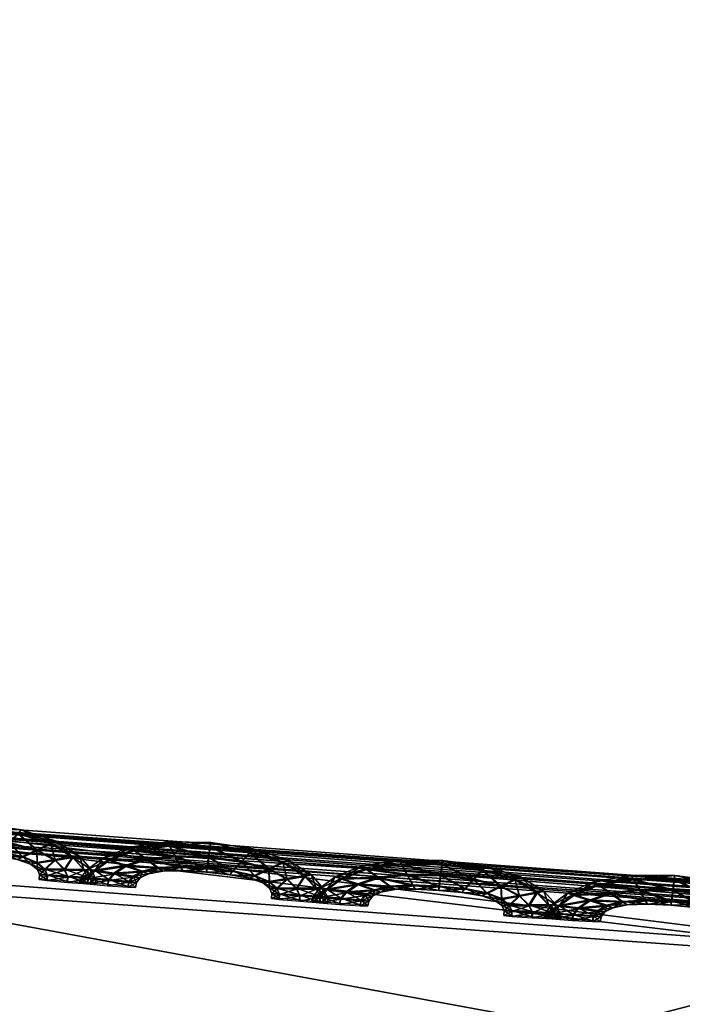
# Model space of a CAD drawing. Extents: x -7.4 to 7.4, y -11.5 to 9.8.
# Tile 333 of 469: x -0.484 to -0.324, y 9.394 to 9.632. Entities that reach past the tile are written whole.
import ezdxf

# ---------------------------------------------------------------- set-up
doc = ezdxf.new("R2010")
doc.units = 0
doc.header["$MEASUREMENT"] = 0
for name, color, linetype in [('A-FURN-3-ST', 150, 'Continuous'), ('A-FURN-3-ST-SEAM', 130, 'Continuous'), ('A-FURN-3-ST-SI', 160, 'Continuous')]:
    doc.layers.add(name, color=color, linetype=linetype)

msp = doc.modelspace()

# ---------------------------------------------------------------- meshes
at = {"layer": 'A-FURN-3-ST'}
mesh = msp.add_polyface(dxfattribs=at)
corners = [(-0.29098, 9.30467, 0.61819), (-0.27167, 9.40709, 1.00151), (0, 9.39906, 1.00155), (0, 9.29704, 0.61819), (-0.5936, 9.32387, 0.61819), (-0.56214, 9.4288, 1.00144), (-0.91719, 9.35069, 0.61819), (-0.8849, 9.46131, 1.00129), (-1.26207, 9.38711, 0.61819), (-1.23172, 9.50581, 1.00113), (-1.62401, 9.43544, 0.61819), (-1.5897, 9.56341, 1.00098), (-1.99018, 9.49361, 0.61819), (-1.94875, 9.63192, 1.00083), (-2.34041, 9.55636, 0.61819), (-1.35123, 9.09059, 0.56582), (-1.73692, 9.11935, 0.56582), (-2.1241, 9.15424, 0.56582), (-1.859, 8.65716, 0.55836), (-2.2831, 8.66878, 0.55836), (-1.44439, 8.6476, 0.55836), (-0.63005, 9.05338, 0.56582), (-0.97932, 9.06921, 0.56582), (-1.03908, 8.64051, 0.55836), (-0.65929, 8.63524, 0.55836), (-1.91804, 8.11232, 0.55836), (-2.39411, 8.11376, 0.55836), (-1.93379, 7.51392, 0.55836), (-1.48547, 8.11113, 0.55836), (-1.49132, 7.51392, 0.55836), (-1.06504, 8.11026, 0.55836), (-1.06876, 7.51392, 0.55836), (-0.67156, 8.1096, 0.55836), (-0.6733, 7.51392, 0.55836), (-0.32248, 8.10911, 0.55836), (0, 8.1089, 0.55836), (0, 7.51392, 0.55836), (-0.31817, 8.63132, 0.55836), (0, 8.62968, 0.55836), (-0.32308, 7.51392, 0.55836), (0, 9.03682, 0.56582), (-0.30741, 9.0416, 0.56582), (0.29098, 9.30467, 0.61819)]
mesh.append_faces([[corners[k] for k in face] for face in [(0, 1, 2), (2, 3, 0), (4, 5, 1), (1, 0, 4), (6, 7, 5), (5, 4, 6), (8, 9, 7), (7, 6, 8), (10, 11, 9), (9, 8, 10), (12, 13, 11), (11, 10, 12), (13, 12, 14), (15, 16, 10), (10, 8, 15), (16, 17, 12), (12, 10, 16), (17, 16, 18), (18, 19, 17), (16, 15, 20), (20, 18, 16), (21, 22, 6), (6, 4, 21), (22, 15, 8), (8, 6, 22), (20, 15, 22), (22, 23, 20), (22, 21, 24), (24, 23, 22), (19, 18, 25), (18, 20, 28), (28, 25, 18), (20, 23, 30), (30, 28, 20), (23, 24, 32), (32, 30, 23), (35, 34, 37), (37, 38, 35), (34, 32, 24), (24, 37, 34), (40, 41, 0), (0, 3, 40), (41, 21, 4), (4, 0, 41), (37, 24, 21), (21, 41, 37), (38, 37, 41), (41, 40, 38), (42, 3, 2), (40, 3, 42)]])
mesh.append_faces([[corners[k] for k in face] for face in [(29, 27, 25), (31, 29, 28), (33, 31, 30), (39, 33, 32)]], dxfattribs={"vtx0": -1, "vtx1": -1, "vtx2": -1})
mesh.append_faces([[corners[k] for k in face] for face in [(26, 25, 27), (25, 28, 29), (28, 30, 31), (30, 32, 33), (34, 35, 36), (32, 34, 39)]], dxfattribs={"vtx1": -1, "vtx2": -1})
mesh = msp.add_polyface(dxfattribs=at)
corners = [(-0.53471, 9.43593, 17.62834), (-0.5359, 9.43465, 17.62173), (-0.87631, 9.46955, 17.61473), (-0.5327, 9.43799, 17.6396), (-0.87501, 9.47078, 17.62134), (-0.24915, 9.41731, 17.64394), (-0.25034, 9.41521, 17.63264), (-0.25105, 9.41397, 17.62606), (0, 9.40845, 17.63405), (0, 9.40717, 17.62747), (0, 9.41051, 17.6453), (-0.59269, 9.3387, 17.68322), (-0.58956, 9.36317, 17.66451), (-0.93369, 9.39773, 17.65706), (-0.25564, 9.40383, 17.67398), (-0.26981, 9.37425, 17.67253), (0, 9.36749, 17.67402), (0, 9.39704, 17.67539), (-0.56725, 9.39489, 17.66805), (-0.28323, 9.34257, 17.66919), (-0.54358, 9.42452, 17.66965), (-0.88458, 9.45933, 17.66261), (-0.91007, 9.42962, 17.66082), (-0.25034, 9.41521, 17.62036), (-0.53471, 9.43593, 17.61602), (-0.24915, 9.41731, 17.61522), (-0.5327, 9.43799, 17.61088), (0, 9.40845, 17.62176), (0, 9.41051, 17.61663), (-0.53325, 9.43716, 17.65713), (-0.87283, 9.47288, 17.63264), (-0.87342, 9.47202, 17.65017), (-0.87283, 9.47288, 17.60389), (-0.87501, 9.47078, 17.60902), (-0.24947, 9.41644, 17.66143), (0, 9.40964, 17.6628)]
mesh.append_faces([[corners[k] for k in face] for face in [(0, 1, 2), (3, 0, 4), (5, 6, 0), (0, 3, 5), (6, 7, 1), (1, 0, 6), (8, 9, 7), (7, 6, 8), (10, 8, 6), (6, 5, 10), (11, 12, 13), (14, 15, 16), (16, 17, 14), (18, 12, 19), (19, 15, 18), (20, 18, 15), (15, 14, 20), (18, 20, 21), (12, 18, 22), (7, 23, 24), (24, 1, 7), (23, 25, 26), (26, 24, 23), (27, 28, 25), (25, 23, 27), (9, 27, 23), (23, 7, 9), (29, 3, 30), (20, 29, 31), (24, 26, 32), (1, 24, 33), (5, 34, 35), (35, 10, 5), (34, 14, 17), (17, 35, 34), (29, 20, 14), (14, 34, 29), (3, 29, 34), (34, 5, 3)]])
at = {"layer": 'A-FURN-3-ST-SEAM'}
mesh = msp.add_polyface(dxfattribs=at)
corners = [(-0.51196, 9.43601, 17.62557), (-0.50345, 9.43712, 17.62572), (-0.50211, 9.43457, 17.62705), (-0.49403, 9.43428, 17.62716), (-0.50397, 9.43816, 17.62237), (-0.50907, 9.43391, 17.6269), (-0.49443, 9.43173, 17.62591), (-0.49368, 9.43692, 17.62591), (-0.49352, 9.43799, 17.62252), (-0.51303, 9.43692, 17.62218), (-0.51802, 9.43371, 17.62541), (-0.50076, 9.43206, 17.62583), (-0.48818, 9.43103, 17.62602), (-0.48612, 9.43325, 17.62732), (-0.49368, 9.43712, 17.61918), (-0.50345, 9.43729, 17.61899), (-0.51402, 9.4323, 17.62678), (-0.50622, 9.43181, 17.62572), (-0.49459, 9.43082, 17.62256), (-0.50025, 9.43119, 17.62249), (-0.48406, 9.43556, 17.62606), (-0.48331, 9.43651, 17.62271), (-0.4841, 9.43572, 17.61933), (-0.51196, 9.43622, 17.61883), (-0.51948, 9.43432, 17.62203), (-0.52158, 9.43119, 17.62534), (-0.50515, 9.43111, 17.62237), (-0.48897, 9.43024, 17.62264), (-0.48291, 9.42995, 17.6261), (-0.47951, 9.43148, 17.62739), (-0.48616, 9.4335, 17.61804), (-0.49407, 9.43453, 17.61792), (-0.50211, 9.43482, 17.61777), (-0.51694, 9.43041, 17.62675), (-0.51006, 9.43095, 17.62564), (-0.50856, 9.43053, 17.62233), (-0.50076, 9.43222, 17.6191), (-0.49447, 9.43189, 17.61918), (-0.50622, 9.43201, 17.61899), (-0.47607, 9.43313, 17.62618), (-0.47484, 9.43379, 17.62283), (-0.47611, 9.43329, 17.61944), (-0.47955, 9.43173, 17.61815), (-0.50907, 9.43416, 17.61766), (-0.51802, 9.43387, 17.61868), (-0.52332, 9.43152, 17.62191), (-0.52304, 9.42938, 17.6253), (-0.51006, 9.43111, 17.61891), (-0.48818, 9.43119, 17.61929), (-0.48422, 9.42942, 17.62271), (-0.47943, 9.42847, 17.62614), (-0.47512, 9.42913, 17.62747), (-0.48295, 9.43012, 17.61937), (-0.5249, 9.42962, 17.62188), (-0.51817, 9.42888, 17.62671), (-0.51232, 9.42971, 17.6256), (-0.51057, 9.42954, 17.6223), (-0.51232, 9.42987, 17.61887), (-0.51402, 9.43255, 17.61754), (-0.47084, 9.42987, 17.62625), (-0.46926, 9.4302, 17.6229), (-0.47088, 9.43004, 17.61952), (-0.4752, 9.42938, 17.61819), (-0.47947, 9.42863, 17.6194), (-0.52158, 9.43136, 17.61861), (-0.52304, 9.42954, 17.61857), (-0.52526, 9.42835, 17.62188), (-0.52344, 9.4281, 17.6253), (-0.51694, 9.43065, 17.61746), (-0.48105, 9.42827, 17.62275), (-0.47757, 9.42691, 17.62618), (-0.47282, 9.42682, 17.62751), (-0.52344, 9.42827, 17.61857), (-0.51849, 9.42765, 17.62671), (-0.51327, 9.42847, 17.62557), (-0.51144, 9.42839, 17.62226), (-0.51331, 9.42863, 17.61883), (-0.46811, 9.42682, 17.62629), (-0.46633, 9.42686, 17.62294), (-0.46815, 9.42699, 17.61956), (-0.47286, 9.42707, 17.61823), (-0.47761, 9.42707, 17.61944), (-0.47935, 9.42699, 17.62279), (-0.51817, 9.42913, 17.61743), (-0.51849, 9.42789, 17.61743), (-0.47698, 9.4255, 17.62618), (-0.47207, 9.42513, 17.62751), (-0.51358, 9.42728, 17.62557), (-0.51172, 9.42719, 17.62226), (-0.51358, 9.42744, 17.61883), (-0.47884, 9.42575, 17.62279), (-0.46716, 9.4248, 17.62633), (-0.46534, 9.42476, 17.62298), (-0.4672, 9.42501, 17.6196), (-0.47211, 9.42538, 17.61826), (-0.47702, 9.42571, 17.61944), (-0.47892, 9.42456, 17.62279), (-0.47706, 9.42431, 17.62618), (-0.47211, 9.42386, 17.62751), (-0.4771, 9.42447, 17.61944), (-0.4672, 9.42349, 17.62633), (-0.46538, 9.42344, 17.62298), (-0.46724, 9.42369, 17.6196), (-0.47219, 9.4241, 17.61826)]
mesh.append_faces([[corners[k] for k in face] for face in [(2, 1, 0), (1, 2, 3), (0, 1, 4), (0, 5, 2), (6, 3, 2), (3, 7, 1), (8, 4, 1), (4, 9, 0), (5, 0, 10), (11, 2, 5), (3, 6, 12), (2, 11, 6), (7, 3, 13), (1, 7, 8), (4, 8, 14), (9, 4, 15), (10, 0, 9), (10, 16, 5), (5, 17, 11), (12, 6, 18), (12, 13, 3), (6, 11, 19), (13, 20, 7), (21, 8, 7), (22, 14, 8), (14, 15, 4), (15, 23, 9), (9, 24, 10), (16, 10, 25), (17, 5, 16), (11, 17, 26), (19, 18, 6), (18, 27, 12), (13, 12, 28), (26, 19, 11), (20, 13, 29), (7, 20, 21), (8, 21, 22), (14, 22, 30), (15, 14, 31), (23, 15, 32), (24, 9, 23), (25, 10, 24), (25, 33, 16), (16, 34, 17), (35, 26, 17), (18, 19, 36), (27, 18, 37), (28, 12, 27), (28, 29, 13), (19, 26, 38), (29, 39, 20), (40, 21, 20), (41, 22, 21), (42, 30, 22), (30, 31, 14), (31, 32, 15), (32, 43, 23), (23, 44, 24), (24, 45, 25), (33, 25, 46), (34, 16, 33), (17, 34, 35), (26, 35, 47), (38, 36, 19), (36, 37, 18), (37, 48, 27), (27, 49, 28), (29, 28, 50), (47, 38, 26), (39, 29, 51), (20, 39, 40), (21, 40, 41), (22, 41, 42), (30, 42, 52), (31, 30, 48), (32, 31, 37), (43, 32, 36), (44, 23, 43), (45, 24, 44), (25, 45, 53), (53, 46, 25), (46, 54, 33), (33, 55, 34), (56, 35, 34), (57, 47, 35), (36, 38, 43), (37, 36, 32), (48, 37, 31), (49, 27, 48), (50, 28, 49), (50, 51, 29), (38, 47, 58), (51, 59, 39), (60, 40, 39), (61, 41, 40), (62, 42, 41), (63, 52, 42), (52, 48, 30), (43, 58, 44), (44, 64, 45), (65, 53, 45), (46, 53, 66), (54, 46, 67), (55, 33, 54), (34, 55, 56), (35, 56, 57), (47, 57, 68), (58, 43, 38), (48, 52, 49), (49, 69, 50), (51, 50, 70), (68, 58, 47), (59, 51, 71), (39, 59, 60), (40, 60, 61), (41, 61, 62), (42, 62, 63), (52, 63, 69), (64, 44, 58), (45, 64, 65), (53, 65, 72), (72, 66, 53), (66, 67, 46), (67, 73, 54), (54, 74, 55), (56, 55, 74), (57, 56, 75), (68, 57, 76), (69, 49, 52), (70, 50, 69), (70, 71, 51), (58, 68, 64), (71, 77, 59), (78, 60, 59), (79, 61, 60), (80, 62, 61), (81, 63, 62), (82, 69, 63), (83, 65, 64), (84, 72, 65), (74, 54, 73), (74, 75, 56), (75, 76, 57), (76, 83, 68), (69, 82, 70), (71, 70, 85), (64, 68, 83), (77, 71, 86), (59, 77, 78), (60, 78, 79), (61, 79, 80), (62, 80, 81), (63, 81, 82), (65, 83, 84), (73, 87, 74), (75, 74, 87), (76, 75, 88), (83, 76, 89), (70, 82, 90), (90, 85, 70), (85, 86, 71), (86, 91, 77), (78, 77, 91), (79, 78, 92), (80, 79, 93), (81, 80, 94), (82, 81, 95), (89, 84, 83), (87, 88, 75), (88, 89, 76), (95, 90, 82), (85, 90, 96), (86, 85, 97), (91, 86, 98), (91, 92, 78), (92, 93, 79), (93, 94, 80), (94, 95, 81), (90, 95, 99), (99, 96, 90), (96, 97, 85), (97, 98, 86), (98, 100, 91), (92, 91, 100), (93, 92, 101), (94, 93, 102), (95, 94, 103), (103, 99, 95), (100, 101, 92), (101, 102, 93), (102, 103, 94)]])
mesh = msp.add_polyface(dxfattribs=at)
corners = [(-0.456, 9.43148, 17.62652), (-0.44749, 9.43259, 17.62667), (-0.44615, 9.43, 17.628), (-0.43808, 9.42975, 17.62811), (-0.44801, 9.43362, 17.62332), (-0.45311, 9.42934, 17.62785), (-0.43847, 9.42715, 17.62686), (-0.43772, 9.43239, 17.62686), (-0.4376, 9.43346, 17.62348), (-0.45707, 9.43234, 17.62313), (-0.46206, 9.42913, 17.62636), (-0.4448, 9.42748, 17.62678), (-0.43222, 9.42645, 17.62698), (-0.43016, 9.42872, 17.62823), (-0.43776, 9.43255, 17.62013), (-0.44754, 9.43276, 17.61994), (-0.45806, 9.42773, 17.62773), (-0.45023, 9.42728, 17.62667), (-0.43863, 9.42629, 17.62351), (-0.44429, 9.42662, 17.62344), (-0.4281, 9.43103, 17.62701), (-0.42739, 9.43193, 17.62366), (-0.42814, 9.43119, 17.62028), (-0.456, 9.43164, 17.61978), (-0.46352, 9.42975, 17.62298), (-0.46558, 9.42658, 17.62629), (-0.44916, 9.42658, 17.62332), (-0.43297, 9.42571, 17.62359), (-0.42696, 9.42538, 17.62705), (-0.42351, 9.42695, 17.62834), (-0.4302, 9.42897, 17.61899), (-0.43816, 9.43, 17.61887), (-0.44619, 9.43024, 17.61872), (-0.46095, 9.42584, 17.6277), (-0.45406, 9.42637, 17.62659), (-0.4526, 9.42596, 17.62328), (-0.4448, 9.42769, 17.62005), (-0.43851, 9.42736, 17.62013), (-0.45026, 9.42744, 17.61994), (-0.42015, 9.42855, 17.62713), (-0.41888, 9.42926, 17.62378), (-0.42019, 9.42876, 17.62039), (-0.42359, 9.42719, 17.6191), (-0.45316, 9.42958, 17.61861), (-0.46206, 9.42929, 17.61963), (-0.46732, 9.42695, 17.62286), (-0.46708, 9.4248, 17.62625), (-0.45411, 9.42658, 17.61986), (-0.43222, 9.42666, 17.62024), (-0.42822, 9.42489, 17.62366), (-0.42343, 9.4239, 17.62709), (-0.41916, 9.42456, 17.62842), (-0.427, 9.42554, 17.62032), (-0.46891, 9.42505, 17.62283), (-0.46218, 9.42431, 17.62766), (-0.45632, 9.42513, 17.62655), (-0.45458, 9.42497, 17.62325), (-0.45632, 9.42534, 17.61982), (-0.45806, 9.42798, 17.61849), (-0.41489, 9.4253, 17.6272), (-0.4133, 9.42567, 17.62385), (-0.41493, 9.4255, 17.62047), (-0.4192, 9.4248, 17.61914), (-0.42347, 9.4241, 17.62036), (-0.46562, 9.42678, 17.61956), (-0.46708, 9.42497, 17.61952), (-0.46926, 9.42373, 17.62283), (-0.46744, 9.42353, 17.62625), (-0.46099, 9.42608, 17.61842), (-0.42506, 9.42373, 17.6237), (-0.42157, 9.42233, 17.62713), (-0.41687, 9.42225, 17.62846), (-0.46744, 9.42369, 17.61952), (-0.46249, 9.42307, 17.62766), (-0.45727, 9.4239, 17.62652), (-0.45545, 9.42386, 17.62321), (-0.45731, 9.4241, 17.61978), (-0.41212, 9.42225, 17.62724), (-0.41037, 9.42233, 17.62389), (-0.41215, 9.42246, 17.62051), (-0.4169, 9.4225, 17.61918), (-0.42165, 9.4225, 17.62039), (-0.4234, 9.42246, 17.62374), (-0.46218, 9.42456, 17.61838), (-0.46249, 9.42332, 17.61838), (-0.42098, 9.42097, 17.62713), (-0.41607, 9.4206, 17.62846), (-0.45759, 9.4227, 17.62652), (-0.45573, 9.42266, 17.62321), (-0.45759, 9.42291, 17.61978), (-0.42284, 9.42118, 17.62374), (-0.41117, 9.42027, 17.62728), (-0.40939, 9.42023, 17.62393), (-0.41125, 9.42044, 17.62051), (-0.41615, 9.42085, 17.61918), (-0.42106, 9.42114, 17.62039), (-0.42292, 9.41998, 17.62374), (-0.42106, 9.41974, 17.62713), (-0.41611, 9.41932, 17.62846), (-0.4211, 9.41994, 17.62039), (-0.4112, 9.41896, 17.62728), (-0.40939, 9.41891, 17.62393), (-0.41125, 9.41912, 17.62055), (-0.41619, 9.41957, 17.61921)]
mesh.append_faces([[corners[k] for k in face] for face in [(2, 1, 0), (1, 2, 3), (0, 1, 4), (0, 5, 2), (6, 3, 2), (3, 7, 1), (8, 4, 1), (4, 9, 0), (5, 0, 10), (11, 2, 5), (3, 6, 12), (2, 11, 6), (7, 3, 13), (1, 7, 8), (4, 8, 14), (9, 4, 15), (10, 0, 9), (10, 16, 5), (5, 17, 11), (12, 6, 18), (12, 13, 3), (6, 11, 19), (13, 20, 7), (21, 8, 7), (22, 14, 8), (14, 15, 4), (15, 23, 9), (9, 24, 10), (16, 10, 25), (17, 5, 16), (11, 17, 26), (19, 18, 6), (18, 27, 12), (13, 12, 28), (26, 19, 11), (20, 13, 29), (7, 20, 21), (8, 21, 22), (14, 22, 30), (15, 14, 31), (23, 15, 32), (24, 9, 23), (25, 10, 24), (25, 33, 16), (16, 34, 17), (35, 26, 17), (18, 19, 36), (27, 18, 37), (28, 12, 27), (28, 29, 13), (19, 26, 38), (29, 39, 20), (40, 21, 20), (41, 22, 21), (42, 30, 22), (30, 31, 14), (31, 32, 15), (32, 43, 23), (23, 44, 24), (24, 45, 25), (33, 25, 46), (34, 16, 33), (17, 34, 35), (26, 35, 47), (38, 36, 19), (36, 37, 18), (37, 48, 27), (27, 49, 28), (29, 28, 50), (47, 38, 26), (39, 29, 51), (20, 39, 40), (21, 40, 41), (22, 41, 42), (30, 42, 52), (31, 30, 48), (32, 31, 37), (43, 32, 36), (44, 23, 43), (45, 24, 44), (25, 45, 53), (53, 46, 25), (46, 54, 33), (33, 55, 34), (56, 35, 34), (57, 47, 35), (36, 38, 43), (37, 36, 32), (48, 37, 31), (49, 27, 48), (50, 28, 49), (50, 51, 29), (38, 47, 58), (51, 59, 39), (60, 40, 39), (61, 41, 40), (62, 42, 41), (63, 52, 42), (52, 48, 30), (43, 58, 44), (44, 64, 45), (65, 53, 45), (46, 53, 66), (54, 46, 67), (55, 33, 54), (34, 55, 56), (35, 56, 57), (47, 57, 68), (58, 43, 38), (48, 52, 49), (49, 69, 50), (51, 50, 70), (68, 58, 47), (59, 51, 71), (39, 59, 60), (40, 60, 61), (41, 61, 62), (42, 62, 63), (52, 63, 69), (64, 44, 58), (45, 64, 65), (53, 65, 72), (72, 66, 53), (66, 67, 46), (67, 73, 54), (54, 74, 55), (56, 55, 74), (57, 56, 75), (68, 57, 76), (69, 49, 52), (70, 50, 69), (70, 71, 51), (58, 68, 64), (71, 77, 59), (78, 60, 59), (79, 61, 60), (80, 62, 61), (81, 63, 62), (82, 69, 63), (83, 65, 64), (84, 72, 65), (74, 54, 73), (74, 75, 56), (75, 76, 57), (76, 83, 68), (69, 82, 70), (71, 70, 85), (64, 68, 83), (77, 71, 86), (59, 77, 78), (60, 78, 79), (61, 79, 80), (62, 80, 81), (63, 81, 82), (65, 83, 84), (73, 87, 74), (75, 74, 87), (76, 75, 88), (83, 76, 89), (70, 82, 90), (90, 85, 70), (85, 86, 71), (86, 91, 77), (78, 77, 91), (79, 78, 92), (80, 79, 93), (81, 80, 94), (82, 81, 95), (89, 84, 83), (87, 88, 75), (88, 89, 76), (95, 90, 82), (85, 90, 96), (86, 85, 97), (91, 86, 98), (91, 92, 78), (92, 93, 79), (93, 94, 80), (94, 95, 81), (90, 95, 99), (99, 96, 90), (96, 97, 85), (97, 98, 86), (98, 100, 91), (92, 91, 100), (93, 92, 101), (94, 93, 102), (95, 94, 103), (103, 99, 95), (100, 101, 92), (101, 102, 93), (102, 103, 94)]])
mesh = msp.add_polyface(dxfattribs=at)
corners = [(-0.40005, 9.42699, 17.62747), (-0.39158, 9.42814, 17.62762), (-0.39019, 9.42559, 17.62891), (-0.38212, 9.42542, 17.62903), (-0.39209, 9.42921, 17.62423), (-0.39716, 9.42489, 17.6288), (-0.38251, 9.42283, 17.62777), (-0.38181, 9.42806, 17.62777), (-0.38168, 9.42913, 17.62439), (-0.40115, 9.42786, 17.62405), (-0.40606, 9.4246, 17.62732), (-0.38881, 9.42307, 17.6277), (-0.37622, 9.42221, 17.62785), (-0.37416, 9.42447, 17.62914), (-0.38184, 9.42822, 17.62104), (-0.39158, 9.42835, 17.62089), (-0.40206, 9.42324, 17.62868), (-0.39427, 9.42283, 17.62762), (-0.38263, 9.42192, 17.62442), (-0.38833, 9.42225, 17.62435), (-0.37215, 9.42682, 17.62789), (-0.37144, 9.42777, 17.62454), (-0.37223, 9.42699, 17.62115), (-0.40009, 9.42715, 17.62073), (-0.40757, 9.42522, 17.62393), (-0.40962, 9.42204, 17.62724), (-0.3932, 9.42213, 17.62427), (-0.37701, 9.42143, 17.62446), (-0.37096, 9.42118, 17.62792), (-0.36756, 9.42279, 17.62922), (-0.37424, 9.42472, 17.61986), (-0.3822, 9.42567, 17.61978), (-0.39023, 9.42584, 17.61963), (-0.40495, 9.42134, 17.62861), (-0.39811, 9.42192, 17.62755), (-0.3966, 9.42151, 17.6242), (-0.38885, 9.42328, 17.62096), (-0.38256, 9.42299, 17.62104), (-0.39431, 9.42299, 17.62089), (-0.36415, 9.42447, 17.62796), (-0.36293, 9.42518, 17.62462), (-0.36423, 9.42464, 17.62123), (-0.36764, 9.42303, 17.61994), (-0.3972, 9.42513, 17.61952), (-0.4061, 9.4248, 17.62058), (-0.41137, 9.42241, 17.62382), (-0.41109, 9.42023, 17.6272), (-0.39811, 9.42208, 17.62081), (-0.37626, 9.42237, 17.62112), (-0.37226, 9.42064, 17.62454), (-0.36744, 9.41974, 17.62796), (-0.36316, 9.42052, 17.62925), (-0.371, 9.42134, 17.62119), (-0.41291, 9.42048, 17.62378), (-0.40618, 9.41982, 17.62861), (-0.40033, 9.42068, 17.62751), (-0.39862, 9.42052, 17.62416), (-0.40036, 9.42085, 17.62078), (-0.4021, 9.42349, 17.61944), (-0.35889, 9.4213, 17.62804), (-0.35731, 9.42172, 17.62469), (-0.35893, 9.42151, 17.62131), (-0.36324, 9.42073, 17.62001), (-0.36748, 9.41994, 17.62123), (-0.40962, 9.42225, 17.62051), (-0.41109, 9.42044, 17.62047), (-0.4133, 9.4192, 17.62378), (-0.41145, 9.41896, 17.6272), (-0.40499, 9.42159, 17.61937), (-0.36906, 9.41953, 17.62458), (-0.36558, 9.41821, 17.62796), (-0.36083, 9.41821, 17.62929), (-0.41145, 9.41916, 17.62047), (-0.4065, 9.41854, 17.62861), (-0.40131, 9.41941, 17.62747), (-0.39949, 9.41937, 17.62416), (-0.40131, 9.41961, 17.62073), (-0.35608, 9.4183, 17.62808), (-0.35434, 9.41842, 17.62473), (-0.35616, 9.4185, 17.62134), (-0.36091, 9.41846, 17.62001), (-0.36562, 9.41838, 17.62123), (-0.3674, 9.4183, 17.62458), (-0.40622, 9.42007, 17.61933), (-0.40654, 9.41879, 17.61933), (-0.36499, 9.41685, 17.628), (-0.36004, 9.41656, 17.62929), (-0.40159, 9.41821, 17.62747), (-0.39973, 9.41817, 17.62416), (-0.40159, 9.41842, 17.62073), (-0.36684, 9.41706, 17.62462), (-0.35517, 9.41632, 17.62808), (-0.35335, 9.41632, 17.62473), (-0.35521, 9.41652, 17.62134), (-0.36012, 9.41681, 17.62005), (-0.36502, 9.41706, 17.62127), (-0.36692, 9.41587, 17.62462), (-0.36502, 9.41566, 17.628), (-0.36008, 9.41529, 17.62929), (-0.36506, 9.41582, 17.62127), (-0.35517, 9.41504, 17.62808), (-0.35335, 9.415, 17.62473), (-0.35521, 9.41521, 17.62134), (-0.36016, 9.41553, 17.62005)]
mesh.append_faces([[corners[k] for k in face] for face in [(2, 1, 0), (1, 2, 3), (0, 1, 4), (0, 5, 2), (6, 3, 2), (3, 7, 1), (8, 4, 1), (4, 9, 0), (5, 0, 10), (11, 2, 5), (3, 6, 12), (2, 11, 6), (7, 3, 13), (1, 7, 8), (4, 8, 14), (9, 4, 15), (10, 0, 9), (10, 16, 5), (5, 17, 11), (12, 6, 18), (12, 13, 3), (6, 11, 19), (13, 20, 7), (21, 8, 7), (22, 14, 8), (14, 15, 4), (15, 23, 9), (9, 24, 10), (16, 10, 25), (17, 5, 16), (11, 17, 26), (19, 18, 6), (18, 27, 12), (13, 12, 28), (26, 19, 11), (20, 13, 29), (7, 20, 21), (8, 21, 22), (14, 22, 30), (15, 14, 31), (23, 15, 32), (24, 9, 23), (25, 10, 24), (25, 33, 16), (16, 34, 17), (35, 26, 17), (18, 19, 36), (27, 18, 37), (28, 12, 27), (28, 29, 13), (19, 26, 38), (29, 39, 20), (40, 21, 20), (41, 22, 21), (42, 30, 22), (30, 31, 14), (31, 32, 15), (32, 43, 23), (23, 44, 24), (24, 45, 25), (33, 25, 46), (34, 16, 33), (17, 34, 35), (26, 35, 47), (38, 36, 19), (36, 37, 18), (37, 48, 27), (27, 49, 28), (29, 28, 50), (47, 38, 26), (39, 29, 51), (20, 39, 40), (21, 40, 41), (22, 41, 42), (30, 42, 52), (31, 30, 48), (32, 31, 37), (43, 32, 36), (44, 23, 43), (45, 24, 44), (25, 45, 53), (53, 46, 25), (46, 54, 33), (33, 55, 34), (56, 35, 34), (57, 47, 35), (36, 38, 43), (37, 36, 32), (48, 37, 31), (49, 27, 48), (50, 28, 49), (50, 51, 29), (38, 47, 58), (51, 59, 39), (60, 40, 39), (61, 41, 40), (62, 42, 41), (63, 52, 42), (52, 48, 30), (43, 58, 44), (44, 64, 45), (65, 53, 45), (46, 53, 66), (54, 46, 67), (55, 33, 54), (34, 55, 56), (35, 56, 57), (47, 57, 68), (58, 43, 38), (48, 52, 49), (49, 69, 50), (51, 50, 70), (68, 58, 47), (59, 51, 71), (39, 59, 60), (40, 60, 61), (41, 61, 62), (42, 62, 63), (52, 63, 69), (64, 44, 58), (45, 64, 65), (53, 65, 72), (72, 66, 53), (66, 67, 46), (67, 73, 54), (54, 74, 55), (56, 55, 74), (57, 56, 75), (68, 57, 76), (69, 49, 52), (70, 50, 69), (70, 71, 51), (58, 68, 64), (71, 77, 59), (78, 60, 59), (79, 61, 60), (80, 62, 61), (81, 63, 62), (82, 69, 63), (83, 65, 64), (84, 72, 65), (74, 54, 73), (74, 75, 56), (75, 76, 57), (76, 83, 68), (69, 82, 70), (71, 70, 85), (64, 68, 83), (77, 71, 86), (59, 77, 78), (60, 78, 79), (61, 79, 80), (62, 80, 81), (63, 81, 82), (65, 83, 84), (73, 87, 74), (75, 74, 87), (76, 75, 88), (83, 76, 89), (70, 82, 90), (90, 85, 70), (85, 86, 71), (86, 91, 77), (78, 77, 91), (79, 78, 92), (80, 79, 93), (81, 80, 94), (82, 81, 95), (89, 84, 83), (87, 88, 75), (88, 89, 76), (95, 90, 82), (85, 90, 96), (86, 85, 97), (91, 86, 98), (91, 92, 78), (92, 93, 79), (93, 94, 80), (94, 95, 81), (90, 95, 99), (99, 96, 90), (96, 97, 85), (97, 98, 86), (98, 100, 91), (92, 91, 100), (93, 92, 101), (94, 93, 102), (95, 94, 103), (103, 99, 95), (100, 101, 92), (101, 102, 93), (102, 103, 94)]])
mesh = msp.add_polyface(dxfattribs=at)
corners = [(-0.34405, 9.4232, 17.62823), (-0.33558, 9.42447, 17.62838), (-0.3342, 9.42192, 17.62967), (-0.32612, 9.4218, 17.62979), (-0.33614, 9.4255, 17.625), (-0.34112, 9.42109, 17.62956), (-0.32648, 9.4192, 17.62853), (-0.32581, 9.42443, 17.6285), (-0.32569, 9.4255, 17.62515), (-0.34516, 9.42406, 17.62484), (-0.35007, 9.42073, 17.62811), (-0.33281, 9.41941, 17.62846), (-0.32019, 9.41863, 17.62861), (-0.31817, 9.42089, 17.62986), (-0.32585, 9.4246, 17.62176), (-0.33562, 9.42464, 17.62165), (-0.34607, 9.41941, 17.62948), (-0.33823, 9.41912, 17.62838), (-0.32664, 9.41834, 17.62515), (-0.3323, 9.41858, 17.62511), (-0.31619, 9.42324, 17.62861), (-0.31544, 9.42419, 17.62526), (-0.31623, 9.42341, 17.62188), (-0.34409, 9.42336, 17.6215), (-0.35157, 9.4213, 17.62473), (-0.35359, 9.41813, 17.62804), (-0.33717, 9.41842, 17.62503), (-0.32098, 9.41784, 17.62523), (-0.31493, 9.41763, 17.62865), (-0.31152, 9.41924, 17.62994), (-0.31825, 9.42114, 17.62062), (-0.3262, 9.42204, 17.62051), (-0.33424, 9.42217, 17.62043), (-0.34896, 9.41747, 17.62945), (-0.34207, 9.41813, 17.6283), (-0.34057, 9.41776, 17.625), (-0.33285, 9.41961, 17.62173), (-0.32652, 9.41941, 17.6218), (-0.33827, 9.41928, 17.62165), (-0.30816, 9.42093, 17.62872), (-0.30693, 9.42167, 17.62534), (-0.30823, 9.42114, 17.62199), (-0.3116, 9.41949, 17.6207), (-0.3412, 9.42134, 17.62032), (-0.3501, 9.42093, 17.62138), (-0.35537, 9.41846, 17.62465), (-0.35505, 9.41632, 17.628), (-0.34211, 9.41834, 17.62157), (-0.32027, 9.41883, 17.62188), (-0.31623, 9.4171, 17.62526), (-0.3114, 9.41623, 17.62868), (-0.30713, 9.41698, 17.62998), (-0.31496, 9.41784, 17.62191), (-0.35691, 9.41652, 17.62462), (-0.35014, 9.41595, 17.62941), (-0.34429, 9.41685, 17.62827), (-0.34259, 9.41673, 17.62496), (-0.34433, 9.41706, 17.62154), (-0.34611, 9.41965, 17.62024), (-0.30286, 9.4178, 17.62876), (-0.30131, 9.41817, 17.62541), (-0.30293, 9.41796, 17.62203), (-0.30721, 9.41722, 17.62073), (-0.31148, 9.4164, 17.62195), (-0.35363, 9.4183, 17.62131), (-0.35509, 9.41648, 17.62127), (-0.35727, 9.41525, 17.62462), (-0.35537, 9.41504, 17.628), (-0.349, 9.41772, 17.62016), (-0.31303, 9.41603, 17.6253), (-0.3095, 9.41471, 17.62872), (-0.30476, 9.41471, 17.63002), (-0.35541, 9.41521, 17.62127), (-0.35046, 9.41467, 17.62941), (-0.34524, 9.41562, 17.62827), (-0.34342, 9.41558, 17.62496), (-0.34528, 9.41578, 17.62154), (-0.30004, 9.41479, 17.6288), (-0.29831, 9.41492, 17.62545), (-0.30012, 9.41496, 17.62207), (-0.30487, 9.41496, 17.62078), (-0.30958, 9.41488, 17.62195), (-0.31132, 9.41475, 17.62534), (-0.35019, 9.41615, 17.62013), (-0.3505, 9.41492, 17.62013), (-0.30891, 9.41335, 17.62872), (-0.30396, 9.41306, 17.63002), (-0.34552, 9.41442, 17.62827), (-0.34369, 9.41438, 17.62496), (-0.34555, 9.41459, 17.62154), (-0.31077, 9.41352, 17.62534), (-0.29909, 9.41281, 17.6288), (-0.29728, 9.41281, 17.62545), (-0.29917, 9.41298, 17.62207), (-0.30408, 9.41331, 17.62078), (-0.30899, 9.41352, 17.62199), (-0.31085, 9.41232, 17.62534), (-0.30895, 9.41212, 17.62872), (-0.304, 9.41179, 17.63002), (-0.30903, 9.41232, 17.62199), (-0.29909, 9.4115, 17.6288), (-0.29728, 9.4115, 17.62545), (-0.29913, 9.4117, 17.62207), (-0.30408, 9.41203, 17.62078)]
mesh.append_faces([[corners[k] for k in face] for face in [(2, 1, 0), (1, 2, 3), (0, 1, 4), (0, 5, 2), (6, 3, 2), (3, 7, 1), (8, 4, 1), (4, 9, 0), (5, 0, 10), (11, 2, 5), (3, 6, 12), (2, 11, 6), (7, 3, 13), (1, 7, 8), (4, 8, 14), (9, 4, 15), (10, 0, 9), (10, 16, 5), (5, 17, 11), (12, 6, 18), (12, 13, 3), (6, 11, 19), (13, 20, 7), (21, 8, 7), (22, 14, 8), (14, 15, 4), (15, 23, 9), (9, 24, 10), (16, 10, 25), (17, 5, 16), (11, 17, 26), (19, 18, 6), (18, 27, 12), (13, 12, 28), (26, 19, 11), (20, 13, 29), (7, 20, 21), (8, 21, 22), (14, 22, 30), (15, 14, 31), (23, 15, 32), (24, 9, 23), (25, 10, 24), (25, 33, 16), (16, 34, 17), (35, 26, 17), (18, 19, 36), (27, 18, 37), (28, 12, 27), (28, 29, 13), (19, 26, 38), (29, 39, 20), (40, 21, 20), (41, 22, 21), (42, 30, 22), (30, 31, 14), (31, 32, 15), (32, 43, 23), (23, 44, 24), (24, 45, 25), (33, 25, 46), (34, 16, 33), (17, 34, 35), (26, 35, 47), (38, 36, 19), (36, 37, 18), (37, 48, 27), (27, 49, 28), (29, 28, 50), (47, 38, 26), (39, 29, 51), (20, 39, 40), (21, 40, 41), (22, 41, 42), (30, 42, 52), (31, 30, 48), (32, 31, 37), (43, 32, 36), (44, 23, 43), (45, 24, 44), (25, 45, 53), (53, 46, 25), (46, 54, 33), (33, 55, 34), (56, 35, 34), (57, 47, 35), (36, 38, 43), (37, 36, 32), (48, 37, 31), (49, 27, 48), (50, 28, 49), (50, 51, 29), (38, 47, 58), (51, 59, 39), (60, 40, 39), (61, 41, 40), (62, 42, 41), (63, 52, 42), (52, 48, 30), (43, 58, 44), (44, 64, 45), (65, 53, 45), (46, 53, 66), (54, 46, 67), (55, 33, 54), (34, 55, 56), (35, 56, 57), (47, 57, 68), (58, 43, 38), (48, 52, 49), (49, 69, 50), (51, 50, 70), (68, 58, 47), (59, 51, 71), (39, 59, 60), (40, 60, 61), (41, 61, 62), (42, 62, 63), (52, 63, 69), (64, 44, 58), (45, 64, 65), (53, 65, 72), (72, 66, 53), (66, 67, 46), (67, 73, 54), (54, 74, 55), (56, 55, 74), (57, 56, 75), (68, 57, 76), (69, 49, 52), (70, 50, 69), (70, 71, 51), (58, 68, 64), (71, 77, 59), (78, 60, 59), (79, 61, 60), (80, 62, 61), (81, 63, 62), (82, 69, 63), (83, 65, 64), (84, 72, 65), (74, 54, 73), (74, 75, 56), (75, 76, 57), (76, 83, 68), (69, 82, 70), (71, 70, 85), (64, 68, 83), (77, 71, 86), (59, 77, 78), (60, 78, 79), (61, 79, 80), (62, 80, 81), (63, 81, 82), (65, 83, 84), (73, 87, 74), (75, 74, 87), (76, 75, 88), (83, 76, 89), (70, 82, 90), (90, 85, 70), (85, 86, 71), (86, 91, 77), (78, 77, 91), (79, 78, 92), (80, 79, 93), (81, 80, 94), (82, 81, 95), (89, 84, 83), (87, 88, 75), (88, 89, 76), (95, 90, 82), (85, 90, 96), (86, 85, 97), (91, 86, 98), (91, 92, 78), (92, 93, 79), (93, 94, 80), (94, 95, 81), (90, 95, 99), (99, 96, 90), (96, 97, 85), (97, 98, 86), (98, 100, 91), (92, 91, 100), (93, 92, 101), (94, 93, 102), (95, 94, 103), (103, 99, 95), (100, 101, 92), (101, 102, 93), (102, 103, 94)]])
at = {"layer": 'A-FURN-3-ST-SI'}
mesh = msp.add_polyface(dxfattribs=at)
corners = [(0, 9.41162, 11.46456), (-0.24852, 9.41842, 11.46338), (-0.2486, 9.41825, 17.34759), (0, 9.4115, 17.34896), (-0.24915, 9.41731, 17.61522), (0, 9.41051, 17.61663), (-0.53175, 9.43898, 17.34333), (-0.5327, 9.43799, 17.61088), (-0.53163, 9.43915, 11.45981), (-0.87168, 9.474, 11.45395), (-0.87184, 9.47387, 17.33648), (-0.87283, 9.47288, 17.60389), (-1.24205, 9.52204, 17.32884), (-1.24296, 9.52109, 17.59609), (-1.24193, 9.52221, 11.44745), (0, 9.41236, 2.96679), (-0.256, 9.41966, 2.96656), (-0.24943, 9.41854, 7.23698), (0, 9.41171, 7.2377), (-0.53281, 9.43935, 7.23485), (-0.54121, 9.44083, 2.96584), (-0.87485, 9.47515, 2.96466), (-0.87208, 9.47417, 7.23131), (-1.24126, 9.52225, 7.22743), (-1.23655, 9.52241, 2.96337), (-1.60873, 9.58232, 7.22393), (-1.60988, 9.58236, 11.44167), (0, 9.39906, 1.00155), (-0.27167, 9.40709, 1.00151), (-0.56214, 9.4288, 1.00144), (-0.8849, 9.46131, 1.00129), (-1.23172, 9.50581, 1.00113), (-1.60066, 9.58211, 2.96219)]
mesh.append_faces([[corners[k] for k in face] for face in [(0, 1, 2), (2, 3, 0), (2, 4, 5), (5, 3, 2), (6, 7, 4), (4, 2, 6), (1, 8, 6), (6, 2, 1), (8, 9, 10), (10, 6, 8), (10, 11, 7), (7, 6, 10), (12, 13, 11), (11, 10, 12), (9, 14, 12), (12, 10, 9), (15, 16, 17), (17, 18, 15), (18, 17, 1), (1, 0, 18), (17, 19, 8), (8, 1, 17), (16, 20, 19), (19, 17, 16), (20, 21, 22), (22, 19, 20), (19, 22, 9), (9, 8, 19), (22, 23, 14), (14, 9, 22), (21, 24, 23), (23, 22, 21), (25, 23, 24), (26, 14, 23), (27, 28, 16), (16, 15, 27), (28, 29, 20), (20, 16, 28), (29, 30, 21), (21, 20, 29), (30, 31, 24), (24, 21, 30), (32, 24, 31)]])

doc.saveas('drawing.dxf')
